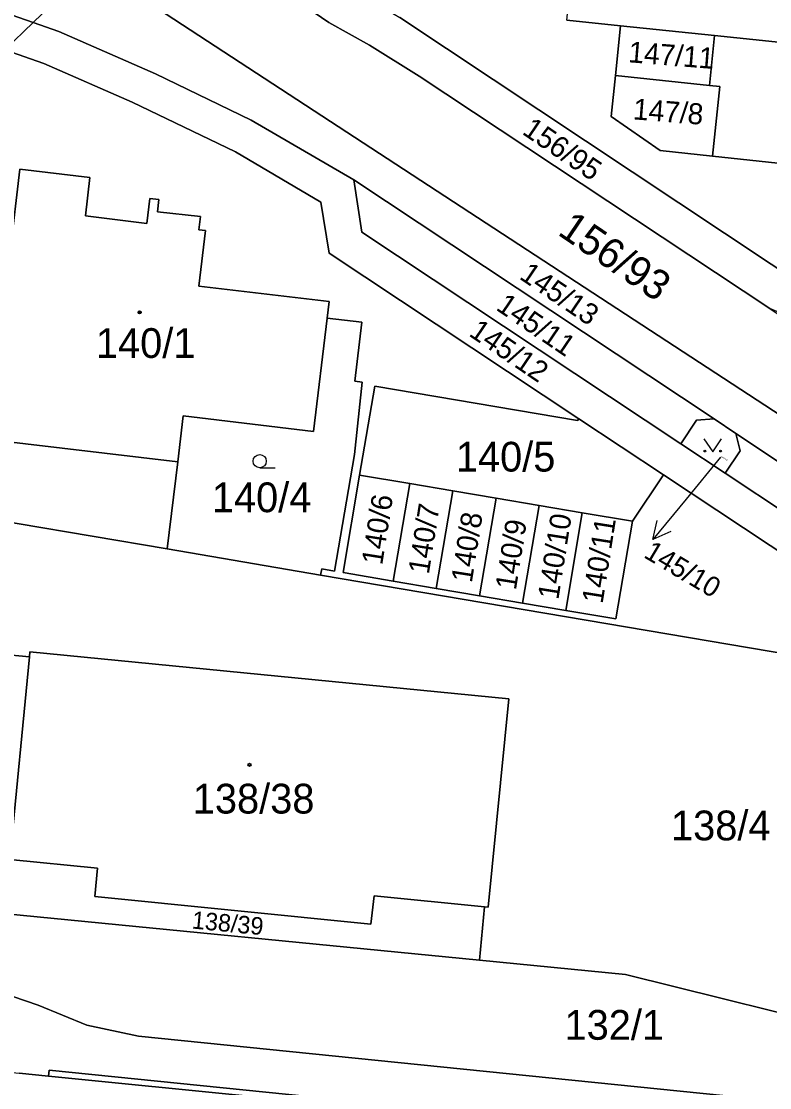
# Model space of a CAD drawing. Extents: x -598233 to -596890, y -1157848 to -1156431.
# Drawn here: x -597801.7 to -597759, y -1156881.8 to -1156820.9 of the extents above; entities that cross this region are included whole.
import ezdxf

# ---------------------------------------------------------------- set-up
doc = ezdxf.new("R2010")
doc.units = 0
for name, color, linetype in [('Level 1', 7, 'Continuous'), ('Level 4', 7, 'Continuous'), ('Level 5', 7, 'Continuous'), ('Level 57', 7, 'Continuous'), ('Level 60', 7, 'Continuous')]:
    doc.layers.add(name, color=color, linetype=linetype)

msp = doc.modelspace()

# ---------------------------------------------------------------- linework, layer by layer
at = {"layer": 'Level 1'}
for points in [[(-597758.96, -1156837.3), (-597779, -1156824.02), (-597781.84, -1156822.26), (-597784.16, -1156820.96), (-597785.42, -1156820.1), (-597786.53, -1156819.08), (-597787.7, -1156817.57), (-597788.47, -1156816.13), (-597788.99, -1156814.13), (-597789.04, -1156813.57)], [(-597801.05, -1156820.96), (-597805.48, -1156819.41), (-597808.5, -1156818.55), (-597813.36, -1156817.31)], [(-597797.68, -1156817.71), (-597801.05, -1156820.96)], [(-597797.68, -1156817.71), (-597707.2, -1156876.79)], [(-597756.23, -1156836.53), (-597780.11, -1156820.68)], [(-597770.56, -1156820.83), (-597767.49, -1156821.15)], [(-597802.67, -1156822.53), (-597801.05, -1156820.96)], [(-597801.05, -1156820.96), (-597799.58, -1156821.48), (-597794.07, -1156823.89), (-597788.59, -1156826.54), (-597782.73, -1156829.95)], [(-597767.49, -1156821.15), (-597767.79, -1156823.99)], [(-597767.49, -1156821.15), (-597762.12, -1156821.71)], [(-597762.42, -1156824.56), (-597762.12, -1156821.71)], [(-597742.4, -1156823.59), (-597752.08, -1156822.59), (-597752.1, -1156822.76), (-597762.12, -1156821.71)], [(-597769.88, -1156843.59), (-597784.14, -1156834.13), (-597784.61, -1156831.22), (-597789.49, -1156828.35), (-597795.39, -1156825.52), (-597800.44, -1156823.3), (-597802.67, -1156822.53)], [(-597762.24, -1156828.6), (-597765.23, -1156828.28), (-597768.03, -1156826.33), (-597767.79, -1156823.99)], [(-597767.79, -1156823.99), (-597762.42, -1156824.56)], [(-597762.24, -1156828.6), (-597761.82, -1156824.62), (-597762.42, -1156824.56)], [(-597762.24, -1156828.6), (-597758.51, -1156828.99), (-597754.58, -1156830.61), (-597753.92, -1156831.18), (-597753.61, -1156831.91), (-597753.61, -1156832.69), (-597753.91, -1156833.42), (-597755.56, -1156835.9), (-597756.23, -1156836.53)], [(-597784.25, -1156837.84), (-597784.14, -1156836.9), (-597791.59, -1156836.03), (-597791.21, -1156832.85), (-597791.59, -1156832.8), (-597791.49, -1156832.05), (-597793.95, -1156831.77), (-597793.87, -1156831.07), (-597794.39, -1156831.01), (-597794.55, -1156832.44), (-597798.07, -1156832), (-597797.81, -1156829.82), (-597801.81, -1156829.34), (-597802.91, -1156838.79)], [(-597782.73, -1156829.95), (-597782.27, -1156832.93), (-597764.05, -1156845.02)], [(-597762.14, -1156843.6), (-597782.73, -1156829.95)], [(-597792.78, -1156846.06), (-597792.48, -1156843.43), (-597785.03, -1156844.32), (-597784.25, -1156837.84)], [(-597784.25, -1156837.84), (-597782.28, -1156838.07), (-597782.68, -1156841.45), (-597782.25, -1156841.5), (-597782.7, -1156845.63), (-597783.83, -1156852.3), (-597784.57, -1156852.17), (-597784.63, -1156852.52)], [(-597792.78, -1156846.06), (-597803.61, -1156844.77), (-597802.91, -1156838.79)], [(-597782.4, -1156846.81), (-597781.54, -1156841.73), (-597769.95, -1156843.7), (-597769.88, -1156843.59)], [(-597769.88, -1156843.59), (-597765.04, -1156846.8)], [(-597762.14, -1156843.6), (-597763.15, -1156843.68), (-597764.05, -1156845.02)], [(-597760.9, -1156844.44), (-597762.14, -1156843.6)], [(-597761.52, -1156846.7), (-597760.67, -1156845.43), (-597760.9, -1156844.44)], [(-597760.9, -1156844.44), (-597741.3, -1156857.46)], [(-597764.05, -1156845.02), (-597761.52, -1156846.7)], [(-597793.39, -1156851.03), (-597792.78, -1156846.06)], [(-597780.48, -1156852.87), (-597783.34, -1156852.38), (-597782.4, -1156846.81)], [(-597779.54, -1156847.29), (-597782.4, -1156846.81)], [(-597766.82, -1156849.45), (-597765.04, -1156846.8)], [(-597765.04, -1156846.8), (-597749.87, -1156856.85)], [(-597743.14, -1156858.88), (-597761.52, -1156846.7)], [(-597814.83, -1156847.4), (-597793.39, -1156851.03)], [(-597780.48, -1156852.87), (-597779.54, -1156847.29)], [(-597777.07, -1156847.71), (-597779.54, -1156847.29)], [(-597777.07, -1156847.71), (-597778.02, -1156853.28)], [(-597774.61, -1156848.13), (-597777.07, -1156847.71)], [(-597775.55, -1156853.7), (-597774.61, -1156848.13)], [(-597772.14, -1156848.55), (-597774.61, -1156848.13)], [(-597772.14, -1156848.55), (-597773.09, -1156854.12)], [(-597769.68, -1156848.97), (-597772.14, -1156848.55)], [(-597770.62, -1156854.54), (-597769.68, -1156848.97)], [(-597770.62, -1156854.54), (-597767.76, -1156855.02), (-597766.82, -1156849.45)], [(-597766.82, -1156849.45), (-597769.68, -1156848.97)], [(-597793.39, -1156851.03), (-597784.63, -1156852.52)], [(-597784.63, -1156852.52), (-597750.8, -1156858.25)], [(-597780.48, -1156852.87), (-597778.02, -1156853.28)], [(-597778.02, -1156853.28), (-597775.55, -1156853.7)], [(-597775.55, -1156853.7), (-597773.09, -1156854.12)], [(-597773.09, -1156854.12), (-597770.62, -1156854.54)], [(-597802.88, -1156857.04), (-597801.27, -1156857.19)], [(-597802.38, -1156868.76), (-597801.27, -1156857.19)], [(-597801.27, -1156857.19), (-597801.24, -1156856.91), (-597773.88, -1156859.59), (-597775.05, -1156871.48), (-597775.27, -1156871.46)], [(-597775.27, -1156871.46), (-597781.57, -1156870.84), (-597781.76, -1156872.45), (-597797.53, -1156870.87), (-597797.37, -1156869.26), (-597802.38, -1156868.76)], [(-597775.27, -1156871.46), (-597775.55, -1156874.52)], [(-597802.76, -1156871.84), (-597775.55, -1156874.52)], [(-597775.55, -1156874.52), (-597767.22, -1156875.34), (-597753.25, -1156878.79), (-597745.38, -1156879.58)], [(-597829.19, -1156875.22), (-597817.47, -1156876.55), (-597816.45, -1156876.61), (-597814.51, -1156876.06), (-597812.57, -1156875.58), (-597809.58, -1156875.41), (-597804.58, -1156875.91), (-597803.62, -1156876.12), (-597800.76, -1156877.09), (-597797.99, -1156878.23), (-597795.04, -1156878.86), (-597760.34, -1156882.38)], [(-597800.17, -1156881.14), (-597801.85, -1156880.97)], [(-597765.47, -1156884.6), (-597765.45, -1156884.32), (-597800.13, -1156880.8), (-597800.17, -1156881.14)], [(-597800.17, -1156881.14), (-597776.34, -1156883.52)]]:
    msp.add_lwpolyline(points, dxfattribs=at)
at = {"layer": 'Level 5'}
msp.add_line((-597788.11, -1156846.39), (-597787.235, -1156846.39), dxfattribs=at)
msp.add_lwpolyline([(-597762.731, -1156844.74), (-597762.23, -1156845.49), (-597761.73, -1156844.74)], dxfattribs=at)
for centre, radius in [((-597794.97, -1156837.52), 0.09), ((-597794.97, -1156837.52), 0.0521), ((-597788.11, -1156846.015), 0.375), ((-597762.68, -1156845.44), 0.05), ((-597761.781, -1156845.44), 0.05), ((-597788.69, -1156863.36), 0.09), ((-597788.69, -1156863.36), 0.0521)]:
    msp.add_circle(centre, radius, dxfattribs=at)
at = {"layer": 'Level 57'}
for p, q in [((-597761.78, -1156845.79), (-597763.741, -1156848.178)), ((-597763.741, -1156848.178), (-597765.645, -1156850.496))]:
    msp.add_line(p, q, dxfattribs=at)
msp.add_lwpolyline([(-597764.624, -1156850.041), (-597765.645, -1156850.496), (-597765.397, -1156849.406)], dxfattribs=at)
at = {"layer": 'Level 60'}
for points in [[(-597768.59, -1156802.39), (-597768.42, -1156802.41), (-597767.74, -1156796.33), (-597761.55, -1156791.58), (-597737.44, -1156794.07), (-597740.62, -1156823.77), (-597742.4, -1156823.59), (-597752.08, -1156822.59), (-597752.1, -1156822.76), (-597762.12, -1156821.71), (-597767.49, -1156821.15), (-597770.56, -1156820.83), (-597769.4, -1156809.95)], [(-597758.96, -1156837.3), (-597749.3, -1156843.75), (-597736.98, -1156851.89), (-597712.09, -1156868.35), (-597711.15, -1156868.78), (-597704.79, -1156872.9), (-597707.2, -1156876.79), (-597797.68, -1156817.71), (-597789.04, -1156813.57), (-597788.99, -1156814.13), (-597788.47, -1156816.13), (-597787.7, -1156817.57), (-597786.53, -1156819.08), (-597785.42, -1156820.1), (-597784.16, -1156820.96), (-597781.84, -1156822.26), (-597779, -1156824.02)], [(-597757.99, -1156837.72), (-597758.96, -1156837.3), (-597779, -1156824.02), (-597781.84, -1156822.26), (-597784.16, -1156820.96), (-597785.42, -1156820.1), (-597786.53, -1156819.08), (-597787.7, -1156817.57), (-597788.47, -1156816.13), (-597788.99, -1156814.13), (-597789.04, -1156813.57), (-597786.44, -1156815.08), (-597785.23, -1156817.2), (-597783.34, -1156818.75), (-597780.11, -1156820.68), (-597756.23, -1156836.53), (-597755.31, -1156837.14), (-597756.13, -1156837.6), (-597757.12, -1156837.85)], [(-597805.48, -1156819.41), (-597801.05, -1156820.96), (-597802.67, -1156822.53), (-597806.11, -1156821.35), (-597808.93, -1156820.54), (-597811.11, -1156819.98), (-597811.91, -1156819.86), (-597812.39, -1156819.89), (-597812.98, -1156820.06), (-597813.31, -1156820.38), (-597813.5, -1156820.93), (-597813.53, -1156821.4), (-597816.66, -1156820.88), (-597813.36, -1156817.31), (-597808.5, -1156818.55)], [(-597794.07, -1156823.89), (-597799.58, -1156821.48), (-597801.05, -1156820.96), (-597797.68, -1156817.71), (-597707.2, -1156876.79), (-597708.61, -1156879.07), (-597719.09, -1156872.12), (-597720.31, -1156871.32), (-597740.07, -1156858.27), (-597740.76, -1156857.8), (-597741.3, -1156857.46), (-597760.9, -1156844.44), (-597762.14, -1156843.6), (-597782.73, -1156829.95), (-597788.59, -1156826.54)], [(-597767.79, -1156823.99), (-597767.49, -1156821.15), (-597762.12, -1156821.71), (-597762.42, -1156824.56)], [(-597761.82, -1156824.62), (-597762.24, -1156828.6), (-597765.23, -1156828.28), (-597768.03, -1156826.33), (-597767.79, -1156823.99), (-597762.42, -1156824.56)], [(-597792.78, -1156846.06), (-597803.61, -1156844.77), (-597802.91, -1156838.79), (-597801.81, -1156829.34), (-597797.81, -1156829.82), (-597798.07, -1156832), (-597794.55, -1156832.44), (-597794.39, -1156831.01), (-597793.87, -1156831.07), (-597793.95, -1156831.77), (-597791.49, -1156832.05), (-597791.59, -1156832.8), (-597791.21, -1156832.85), (-597791.59, -1156836.03), (-597784.14, -1156836.9), (-597784.25, -1156837.84), (-597785.03, -1156844.32), (-597792.48, -1156843.43)], [(-597782.27, -1156832.93), (-597782.73, -1156829.95), (-597762.14, -1156843.6), (-597763.15, -1156843.68), (-597764.05, -1156845.02)], [(-597803.61, -1156844.77), (-597792.78, -1156846.06), (-597793.39, -1156851.03), (-597814.83, -1156847.4), (-597813.46, -1156837.53), (-597802.91, -1156838.79)], [(-597792.78, -1156846.06), (-597792.48, -1156843.43), (-597785.03, -1156844.32), (-597784.25, -1156837.84), (-597782.28, -1156838.07), (-597782.68, -1156841.45), (-597782.25, -1156841.5), (-597782.7, -1156845.63), (-597783.83, -1156852.3), (-597784.57, -1156852.17), (-597784.63, -1156852.52), (-597793.39, -1156851.03)], [(-597766.82, -1156849.45), (-597769.68, -1156848.97), (-597772.14, -1156848.55), (-597774.61, -1156848.13), (-597777.07, -1156847.71), (-597779.54, -1156847.29), (-597782.4, -1156846.81), (-597781.54, -1156841.73), (-597769.95, -1156843.7), (-597769.88, -1156843.59), (-597765.04, -1156846.8)], [(-597761.52, -1156846.7), (-597764.05, -1156845.02), (-597763.15, -1156843.68), (-597762.14, -1156843.6), (-597760.9, -1156844.44), (-597760.67, -1156845.43)], [(-597761.52, -1156846.7), (-597760.67, -1156845.43), (-597760.9, -1156844.44), (-597741.3, -1156857.46), (-597742.29, -1156857.63), (-597743.14, -1156858.88)], [(-597780.48, -1156852.87), (-597783.34, -1156852.38), (-597782.4, -1156846.81), (-597779.54, -1156847.29)], [(-597778.02, -1156853.28), (-597780.48, -1156852.87), (-597779.54, -1156847.29), (-597777.07, -1156847.71)], [(-597775.55, -1156853.7), (-597778.02, -1156853.28), (-597777.07, -1156847.71), (-597774.61, -1156848.13)], [(-597773.09, -1156854.12), (-597775.55, -1156853.7), (-597774.61, -1156848.13), (-597772.14, -1156848.55)], [(-597770.62, -1156854.54), (-597773.09, -1156854.12), (-597772.14, -1156848.55), (-597769.68, -1156848.97)], [(-597767.76, -1156855.02), (-597770.62, -1156854.54), (-597769.68, -1156848.97), (-597766.82, -1156849.45)], [(-597802.88, -1156857.04), (-597801.27, -1156857.19), (-597802.38, -1156868.76), (-597802.76, -1156871.84), (-597804.3, -1156871.68), (-597803.71, -1156865.67), (-597803.29, -1156861.18)], [(-597801.27, -1156857.19), (-597801.24, -1156856.91), (-597773.88, -1156859.59), (-597775.05, -1156871.48), (-597775.27, -1156871.46), (-597781.57, -1156870.84), (-597781.76, -1156872.45), (-597797.53, -1156870.87), (-597797.37, -1156869.26), (-597802.38, -1156868.76)], [(-597775.27, -1156871.46), (-597775.55, -1156874.52), (-597802.76, -1156871.84), (-597802.38, -1156868.76), (-597797.37, -1156869.26), (-597797.53, -1156870.87), (-597781.76, -1156872.45), (-597781.57, -1156870.84)], [(-597765.47, -1156884.6), (-597776.34, -1156883.52), (-597800.17, -1156881.14), (-597800.13, -1156880.8), (-597765.45, -1156884.32)]]:
    msp.add_lwpolyline(points, close=True, dxfattribs=at)
for points in [[(-597802.03, -1156811.45), (-597800.01, -1156810.81), (-597798.68, -1156810.1), (-597789.04, -1156813.57), (-597797.68, -1156817.71), (-597801.05, -1156820.96), (-597805.48, -1156819.41)], [(-597770.56, -1156820.83), (-597767.49, -1156821.15), (-597767.79, -1156823.99), (-597768.03, -1156826.33), (-597765.23, -1156828.28), (-597762.24, -1156828.6), (-597758.51, -1156828.99), (-597754.58, -1156830.61), (-597753.92, -1156831.18), (-597753.61, -1156831.91), (-597753.61, -1156832.69), (-597753.91, -1156833.42), (-597755.56, -1156835.9), (-597756.23, -1156836.53), (-597780.11, -1156820.68)], [(-597749.87, -1156856.85), (-597765.04, -1156846.8), (-597769.88, -1156843.59), (-597784.14, -1156834.13), (-597784.61, -1156831.22), (-597789.49, -1156828.35), (-597795.39, -1156825.52), (-597800.44, -1156823.3), (-597802.67, -1156822.53), (-597801.05, -1156820.96), (-597799.58, -1156821.48), (-597794.07, -1156823.89), (-597788.59, -1156826.54), (-597782.73, -1156829.95), (-597782.27, -1156832.93), (-597764.05, -1156845.02), (-597761.52, -1156846.7), (-597743.14, -1156858.88)], [(-597758.51, -1156828.99), (-597762.24, -1156828.6), (-597761.82, -1156824.62), (-597762.42, -1156824.56), (-597762.12, -1156821.71), (-597752.1, -1156822.76)], [(-597802.67, -1156822.53), (-597800.44, -1156823.3), (-597795.39, -1156825.52), (-597789.49, -1156828.35), (-597784.61, -1156831.22), (-597784.14, -1156834.13), (-597769.88, -1156843.59), (-597769.95, -1156843.7), (-597781.54, -1156841.73), (-597782.4, -1156846.81), (-597783.34, -1156852.38), (-597780.48, -1156852.87), (-597778.02, -1156853.28), (-597775.55, -1156853.7), (-597773.09, -1156854.12), (-597770.62, -1156854.54), (-597767.76, -1156855.02), (-597766.82, -1156849.45), (-597765.04, -1156846.8), (-597749.87, -1156856.85)], [(-597750.8, -1156858.25), (-597784.63, -1156852.52), (-597784.57, -1156852.17), (-597783.83, -1156852.3), (-597782.7, -1156845.63), (-597782.25, -1156841.5), (-597782.68, -1156841.45), (-597782.28, -1156838.07), (-597784.25, -1156837.84), (-597784.14, -1156836.9), (-597791.59, -1156836.03), (-597791.21, -1156832.85), (-597791.59, -1156832.8), (-597791.49, -1156832.05), (-597793.95, -1156831.77), (-597793.87, -1156831.07), (-597794.39, -1156831.01), (-597794.55, -1156832.44), (-597798.07, -1156832), (-597797.81, -1156829.82), (-597801.81, -1156829.34)], [(-597814.83, -1156847.4), (-597793.39, -1156851.03), (-597784.63, -1156852.52), (-597750.8, -1156858.25), (-597713.45, -1156882.99), (-597739.61, -1156880.14), (-597739.3, -1156877), (-597745.09, -1156876.44), (-597745.38, -1156879.58), (-597753.25, -1156878.79), (-597767.22, -1156875.34), (-597775.55, -1156874.52), (-597775.27, -1156871.46), (-597775.05, -1156871.48), (-597773.88, -1156859.59), (-597801.24, -1156856.91), (-597801.27, -1156857.19), (-597802.88, -1156857.04)], [(-597760.34, -1156882.38), (-597795.04, -1156878.86), (-597797.99, -1156878.23), (-597800.76, -1156877.09), (-597803.62, -1156876.12), (-597804.58, -1156875.91), (-597809.58, -1156875.41), (-597812.57, -1156875.58), (-597814.51, -1156876.06), (-597816.45, -1156876.61), (-597817.47, -1156876.55), (-597829.19, -1156875.22), (-597828.79, -1156871.71), (-597828.52, -1156869.3), (-597826.13, -1156869.54), (-597810.63, -1156871.06), (-597804.3, -1156871.68), (-597802.76, -1156871.84), (-597775.55, -1156874.52), (-597767.22, -1156875.34), (-597753.25, -1156878.79), (-597745.38, -1156879.58), (-597739.61, -1156880.14), (-597713.45, -1156882.99)], [(-597803.62, -1156876.12), (-597800.76, -1156877.09), (-597797.99, -1156878.23), (-597795.04, -1156878.86), (-597760.34, -1156882.38)], [(-597831.87, -1156888.28), (-597830.85, -1156878.09), (-597822.69, -1156878.9), (-597817.83, -1156879.38), (-597807, -1156880.46), (-597801.85, -1156880.97), (-597800.17, -1156881.14), (-597776.34, -1156883.52)], [(-597765.45, -1156884.32), (-597800.13, -1156880.8), (-597800.17, -1156881.14), (-597801.85, -1156880.97)]]:
    msp.add_lwpolyline(points, dxfattribs=at)

# ---------------------------------------------------------------- texts
at = {"layer": 'Level 4'}
for s, height, rotation, p in [('147/11', 1.2, 355.5, (-597767.078, -1156823.231)), ('147/8', 1.2, 355.5, (-597766.815, -1156826.49)), ('156/95', 1.2, 325.8, (-597773.175, -1156827.294)), ('156/93', 1.7, 325.8, (-597771.152, -1156833.042)), ('145/13', 1.2, 325.8, (-597773.336, -1156835.562)), ('145/11', 1.2, 325.8, (-597774.672, -1156837.335)), ('145/12', 1.2, 325.8, (-597776.219, -1156838.817)), ('145/10', 0.1, 329.20677, (-597761.78, -1156845.79)), ('140/6', 1.2, 81, (-597781.114, -1156851.986)), ('140/7', 1.2, 81, (-597778.45, -1156852.512)), ('140/8', 1.2, 81, (-597775.995, -1156852.999)), ('140/9', 1.2, 81, (-597773.474, -1156853.416)), ('140/10', 1.2, 81, (-597771.049, -1156853.963)), ('140/11', 1.2, 81, (-597768.523, -1156854.192)), ('138/39', 1, 354.6, (-597792.016, -1156872.704))]:
    msp.add_text(s, height=height, rotation=rotation, dxfattribs=at).set_placement(p)
for s, p in [('140/1', (-597797.469, -1156840.12)), ('140/5', (-597776.907, -1156846.61)), ('140/4', (-597790.846, -1156848.93)), ('138/38', (-597791.935, -1156866.14)), ('138/4', (-597764.613, -1156867.67)), ('132/1', (-597770.697, -1156879.06))]:
    msp.add_text(s, height=1.7, dxfattribs=at).set_placement(p)
at = {"layer": 'Level 57'}
msp.add_text('145/10', height=1.14, rotation=329.20677, dxfattribs=at).set_placement((-597766.229, -1156851.476))

doc.saveas('drawing.dxf')
